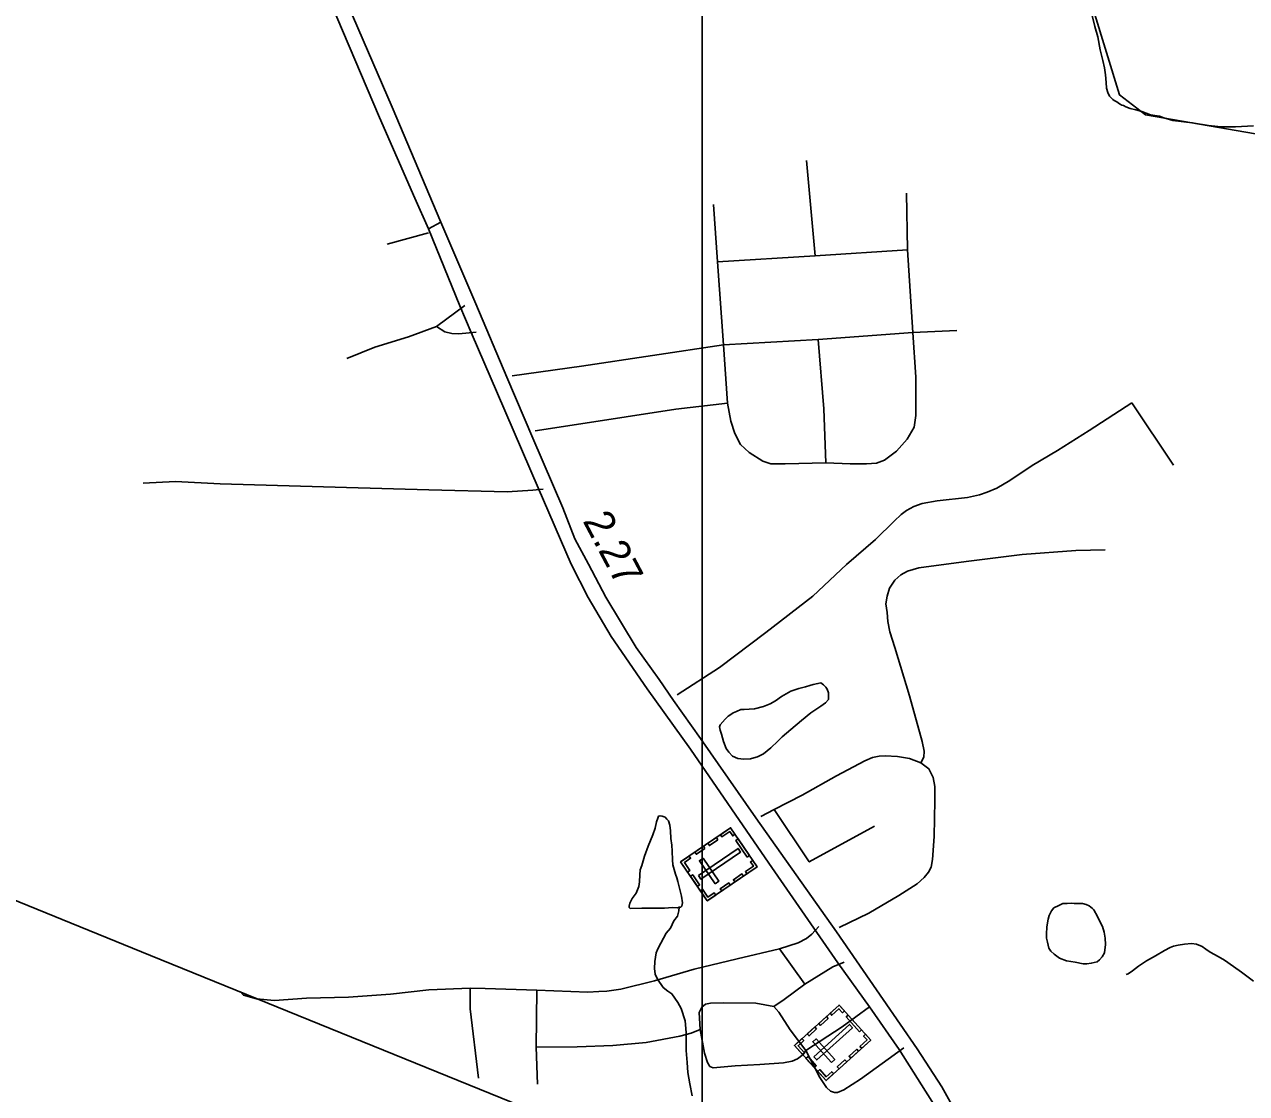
# Model space of a CAD drawing. Extents: x 2082433 to 2279600, y 546599 to 755198.
# Drawn here: x 2176250 to 2181403, y 663303 to 667810 of the extents above; entities that cross this region are included whole.
import ezdxf

# ---------------------------------------------------------------- set-up
doc = ezdxf.new("R2010")
doc.units = 0
for name, color, linetype in [('Exist Cultural Cemetery CELL', 7, 'Continuous'), ('Exist Hydrographic Creek Single Shore', 7, 'Continuous'), ('Exist Hydrographic Misc Water Feature', 7, 'Continuous'), ('Exist Road Non-System Type 51', 7, 'Continuous'), ('Exist Road Primary US Divided Attributed', 7, 'Continuous'), ('Exist Road Primary US Mileage Hundredths English Label', 7, 'Continuous'), ('Exist Utilities Electrical Transmission Line', 7, 'Continuous'), ('Map Preparation Inset Cut Line', 7, 'Continuous')]:
    doc.layers.add(name, color=color, linetype=linetype)

msp = doc.modelspace()

# ---------------------------------------------------------------- linework, layer by layer
at = {"layer": 'Exist Cultural Cemetery CELL'}
for points in [[(2179129.4, 664115.3), (2179017.2, 664279.7), (2179227.5, 664423.3), (2179339.7, 664258.9)], [(2179174.2, 664373.1), (2179138.4, 664348.7), (2179132, 664358.1), (2179167.8, 664382.5)], [(2179246.1, 664395.9), (2179236.7, 664389.4), (2179224.3, 664407.6), (2179190.9, 664384.8), (2179184.6, 664394), (2179227.5, 664423.3)], [(2179119.7, 664336), (2179084, 664311.6), (2179077.6, 664321), (2179113.3, 664345.4)], [(2179092.2, 664221.8), (2179102.7, 664206.4), (2179270.2, 664320.8), (2179259.6, 664336.2)], [(2179297.9, 664299.8), (2179250, 664369.9), (2179259.4, 664376.3), (2179307.3, 664306.3)], [(2179053, 664304.2), (2179059.4, 664294.8), (2179032.8, 664276.7), (2179055.6, 664243.2), (2179046.5, 664236.9), (2179017.2, 664279.8)], [(2179162.6, 664187.4), (2179178.1, 664197.9), (2179111.7, 664295.1), (2179096.2, 664284.6)], [(2179321, 664286.1), (2179311.6, 664279.7), (2179324, 664261.5), (2179290.6, 664238.7), (2179296.9, 664229.5), (2179339.7, 664258.8)], [(2179282, 664219.4), (2179246.2, 664195), (2179239.8, 664204.4), (2179275.6, 664228.8)], [(2179087.7, 664176.5), (2179058.5, 664219.3), (2179067.9, 664225.7), (2179097.1, 664182.9)], [(2179226.5, 664181.5), (2179190.7, 664157.1), (2179184.3, 664166.5), (2179220.1, 664190.9)], [(2179165.2, 664139.7), (2179158.8, 664149.1), (2179132.2, 664130.9), (2179109.4, 664164.4), (2179100.2, 664158.1), (2179129.4, 664115.3)], [(2179630.1, 663357.9), (2179496.6, 663505.6), (2179685.5, 663676.3), (2179819, 663528.6)], [(2179707.7, 663651.7), (2179699.2, 663644), (2179684.5, 663660.3), (2179654.5, 663633.2), (2179647, 663641.5), (2179685.5, 663676.3)], [(2179639.5, 663619.4), (2179607.4, 663590.4), (2179599.8, 663598.8), (2179631.9, 663627.9)], [(2179772, 663563.5), (2179715.1, 663626.5), (2179723.5, 663634.1), (2179780.4, 663571.2)], [(2179590.6, 663575.2), (2179558.5, 663546.2), (2179550.8, 663554.6), (2179583, 663583.7)], [(2179578.7, 663458.4), (2179591.3, 663444.5), (2179741.7, 663580.5), (2179729.2, 663594.4)], [(2179528.7, 663534.7), (2179536.3, 663526.3), (2179512.5, 663504.7), (2179539.7, 663474.6), (2179531.4, 663467.1), (2179496.6, 663505.6)], [(2179653.2, 663433.8), (2179667.1, 663446.3), (2179588.1, 663533.6), (2179574.3, 663521.1)], [(2179796.8, 663553.1), (2179788.3, 663545.4), (2179803, 663529.1), (2179773, 663502), (2179780.5, 663493.7), (2179819, 663528.5)], [(2179580.5, 663412.8), (2179545.7, 663451.3), (2179554.2, 663458.9), (2179588.9, 663420.5)], [(2179767.1, 663481.7), (2179735, 663452.6), (2179727.4, 663461.1), (2179759.5, 663490.1)], [(2179662.2, 663386.9), (2179654.6, 663395.3), (2179630.7, 663373.7), (2179603.6, 663403.8), (2179595.3, 663396.4), (2179630.1, 663357.9)], [(2179717.3, 663436.6), (2179685.1, 663407.6), (2179677.5, 663416), (2179709.6, 663445.1)]]:
    msp.add_lwpolyline(points, close=True, dxfattribs=at)
at = {"layer": 'Exist Hydrographic Creek Single Shore'}
msp.add_lwpolyline([(2181668.9, 667309.9), (2180976.8, 667429), (2180868, 667513.2), (2180757.8, 667869.7)], dxfattribs=at)
at = {"layer": 'Exist Hydrographic Misc Water Feature'}
for points in [[(2180751.9, 667847.5), (2180764.2, 667801.4), (2180776.5, 667757.3), (2180786.5, 667703.5), (2180796.8, 667657.7), (2180805, 667627.7), (2180808.9, 667597.5), (2180811.1, 667565.5), (2180813.2, 667541.7), (2180817.9, 667523.6), (2180825.9, 667507.7), (2180831.6, 667501.6), (2180839.6, 667493.9), (2180845.8, 667489.7), (2180855.8, 667484.2), (2180867.7, 667475.9), (2180877.8, 667470.3), (2180883.9, 667468.2), (2180894, 667462.2), (2180912, 667456.2), (2180936.2, 667450.5), (2180962.1, 667442.5), (2180997.9, 667428.6), (2181036.1, 667422.8), (2181054.3, 667416.8), (2181092.3, 667405.4), (2181174.5, 667395.9), (2181242.2, 667384), (2181296.1, 667378.3), (2181356, 667379), (2181432.4, 667383.2)], [(2179397.5, 664760.8), (2179366.1, 664734.7), (2179358.1, 664730.6), (2179341.9, 664722.6), (2179325.9, 664718.5), (2179312.2, 664714.5), (2179284.1, 664712.2), (2179257.9, 664715.7), (2179235.7, 664726), (2179219.7, 664741.8), (2179209.7, 664757.5), (2179197.6, 664787.7), (2179189.4, 664817.8), (2179183.6, 664835.7), (2179181.2, 664849.4), (2179183.4, 664857.6), (2179205.2, 664881.5), (2179217.1, 664893.5), (2179232.6, 664903.7), (2179238.8, 664907.6), (2179253.1, 664914), (2179271, 664921.9), (2179285.1, 664922.2), (2179306.7, 664924.2), (2179328.8, 664924.5), (2179366.5, 664934.6), (2179394.6, 664946.6), (2179416.6, 664958.7), (2179442.6, 664977), (2179482.4, 664999), (2179516.2, 665011.3), (2179544.1, 665017.7), (2179562, 665023.5), (2179575.9, 665027.9), (2179596.2, 665031.7), (2179608.1, 665034), (2179620.2, 665026), (2179630, 665016), (2179634.3, 665008.1), (2179640.1, 664992.2), (2179640.3, 664978), (2179640.5, 664964.2), (2179628.4, 664949.8), (2179608.7, 664936.1), (2179566.5, 664907.6), (2179526.7, 664875.5), (2179481.4, 664837.3), (2179445.7, 664807), (2179427.2, 664788.7), (2179397.5, 664760.8)], [(2179011.6, 664089.1), (2179018, 664088.9), (2179021.6, 664092.8), (2179025.1, 664106.9), (2179021.4, 664135), (2179013.2, 664163), (2179004.8, 664196.8), (2179000.7, 664212.8), (2178994.8, 664228.6), (2178984.7, 664266.7), (2178982.3, 664288.6), (2178982.1, 664324.7), (2178980.2, 664350.5), (2178976.1, 664378.3), (2178973.9, 664410.7), (2178971.8, 664434.5), (2178965.9, 664452.5), (2178959.1, 664460.4), (2178951.5, 664468.4), (2178947.6, 664470.3), (2178939.4, 664472.3), (2178929.6, 664474.2), (2178923.2, 664472.3), (2178921.4, 664464), (2178915.8, 664448.3), (2178909.7, 664422), (2178900, 664394.3), (2178880.2, 664346.2), (2178864.2, 664304), (2178852.9, 664263.9), (2178846.9, 664245.8), (2178844.9, 664225.8), (2178843.2, 664196), (2178841.2, 664176.1), (2178829.3, 664147.9), (2178813.3, 664125.9), (2178803.5, 664105.5), (2178799.4, 664093.5), (2178799.8, 664087.8), (2178803.7, 664083.6), (2178853.9, 664084.1), (2178949.7, 664084.7), (2178983.5, 664086.8), (2179003.6, 664086.6), (2179011.6, 664089.1)], [(2179011.6, 664089.1), (2179009.7, 664072.7), (2179004, 664050.9), (2178987.8, 664030.6), (2178973.9, 664000.6), (2178956.2, 663978.6), (2178944.3, 663958.5), (2178934.3, 663936.4), (2178920.6, 663912.6), (2178914.4, 663896.5), (2178911.1, 663878.3), (2178908.9, 663860.4), (2178907.2, 663830.2), (2178909.3, 663806.4), (2178919.3, 663784.6), (2178943.3, 663750.6), (2178963.6, 663734.9), (2178979.4, 663722.8), (2179005.9, 663687.2), (2179019.8, 663661.2), (2179036.2, 663609.2), (2179040.5, 663561.1), (2179041.1, 663485.1), (2179045.2, 663433.4), (2179047.5, 663391.3), (2179055.7, 663343.4), (2179066.1, 663293.6)], [(2180676.8, 664104.3), (2180664.7, 664106.1), (2180646.9, 664103.9), (2180628.6, 664103.9), (2180611.2, 664096), (2180590.9, 664085.7), (2180581.3, 664073.7), (2180571, 664053.8), (2180567.5, 664037.7), (2180561.4, 664005.8), (2180559.7, 663975.6), (2180559.7, 663957.7), (2180563.8, 663941.7), (2180570.2, 663915.6), (2180578.4, 663903.8), (2180592.1, 663890), (2180614.3, 663874.1), (2180644.2, 663862.2), (2180680.1, 663856.4), (2180713.9, 663850.5), (2180730.1, 663850.5), (2180748.4, 663852.6), (2180774, 663858.8), (2180783.9, 663867.1), (2180793.9, 663878.9), (2180803.8, 663896.9), (2180807.9, 663931.2), (2180807.6, 663958.8), (2180803.1, 663983), (2180795.3, 664006.9), (2180784.9, 664028.8), (2180775, 664048.9), (2180758.8, 664076.9), (2180753.1, 664082.7), (2180739, 664094.5), (2180726.7, 664100.4), (2180710.9, 664104.4), (2180676.8, 664104.3)], [(2180896.4, 663805.5), (2180904.4, 663807.5), (2180922.7, 663819.8), (2180948.1, 663839.8), (2180981.9, 663861.9), (2181019.7, 663884.2), (2181057.8, 663906.4), (2181081.6, 663918.7), (2181095.7, 663924.6), (2181115.4, 663928.9), (2181141.7, 663933.1), (2181171.8, 663935), (2181191.9, 663933.2), (2181215.7, 663923.5), (2181231.7, 663911.4), (2181250.1, 663899.6), (2181284, 663881.5), (2181309.8, 663865.9), (2181348.2, 663838.2), (2181382, 663814.4), (2181432.2, 663776.8)]]:
    msp.add_lwpolyline(points, dxfattribs=at)
at = {"layer": 'Exist Road Non-System Type 51'}
for p, q in [((2179584.4, 666834.1), (2179548.3, 667236.9)), ((2179974, 666859.4), (2179969.2, 667098.2)), ((2179173.2, 666808.7), (2179155.1, 667051.1)), ((2177954.3, 666947.9), (2178006.1, 666976.5)), ((2179584.4, 666834.1), (2179974, 666859.4)), ((2179995.7, 666512.1), (2179974, 666859.4)), ((2179173.2, 666808.7), (2179584.4, 666834.1)), ((2179197.3, 666459), (2179173.2, 666808.7)), ((2178106.5, 666626), (2177987.7, 666536.2)), ((2179596.5, 666481.9), (2179995.7, 666512.1)), ((2179995.7, 666512.1), (2180181.4, 666519.3)), ((2179197.3, 666459), (2179596.5, 666481.9)), ((2179197.3, 666459), (2179215.4, 666214.2)), ((2180919.5, 666215.4), (2181095.6, 665952.5)), ((2179541, 663763.6), (2179434.3, 663912.5)), ((2178408.6, 663498.3), (2178411, 663738.2)), ((2178408.6, 663498.3), (2178413.4, 663342.7))]:
    msp.add_line(p, q, dxfattribs=at)
for points in [[(2177953.9, 666931.8), (2177779.1, 666883.5)], [(2177987.7, 666536.2), (2177869.5, 666492.8), (2177728.4, 666449.4), (2177609.6, 666401.7)], [(2177987.7, 666536.2), (2178022.7, 666514.5), (2178052.8, 666507.2), (2178081.8, 666506), (2178154.7, 666512.7)], [(2179629.1, 665962.1), (2179731.6, 665958.5), (2179801.5, 665958.5), (2179842.5, 665960.9), (2179876.3, 665973), (2179926.9, 666011.6), (2179972.8, 666062.2), (2180001.7, 666112.9), (2180009, 666161.1), (2180009, 666322.7), (2179995.7, 666512.1)], [(2178307.3, 666328.7), (2178599.1, 666369.8), (2179197.3, 666459)], [(2179629.1, 665962.1), (2179620.6, 666190.1), (2179596.5, 666481.9)], [(2178403.8, 666097.2), (2178577.4, 666123.7), (2178997.1, 666188.9), (2179215.4, 666214.2)], [(2179003.1, 664984.1), (2179180.4, 665098.6), (2179377, 665247), (2179574.2, 665399.5), (2179715.9, 665532.8), (2179838.3, 665639.5), (2179917.9, 665715.5), (2179946.8, 665744.4), (2179969.8, 665761.3), (2179999.9, 665778.2), (2180036.1, 665790.3), (2180099.4, 665801.7), (2180226, 665816.2), (2180277.9, 665827.1), (2180309.3, 665837.9), (2180350.3, 665854.8), (2180404.5, 665887.4), (2180499.2, 665950.7), (2180606.5, 666013.4), (2180739.2, 666097.8), (2180919.5, 666215.4)], [(2179215.4, 666214.2), (2179228.7, 666138.2), (2179245.6, 666085.1), (2179269.7, 666039.3), (2179305.9, 666005.5), (2179363.7, 665969.4), (2179397.5, 665957.3), (2179457.8, 665957.3), (2179629.1, 665962.1)], [(2178437.5, 665851.2), (2178394.1, 665846.3), (2178285.6, 665839.1), (2177955.1, 665848.8), (2177607.8, 665858.4), (2177076, 665874.1), (2176887.8, 665883.7), (2176750.3, 665876.5)], [(2180029.5, 664696.7), (2180042.1, 664720.5), (2180044.5, 664745.9), (2180034.9, 664786.9), (2179981.8, 664979.8), (2179919.7, 665183), (2179898.6, 665250), (2179891.4, 665293.4), (2179887.8, 665330.8), (2179882.9, 665368.2), (2179887.8, 665399.5), (2179898, 665433.9), (2179920.9, 665467.7), (2179946.2, 665489.4), (2179974, 665505), (2180021, 665519.5), (2180220.6, 665546.7), (2180457.6, 665576.2), (2180683.7, 665592.5), (2180806.7, 665594.9)], [(2180029.5, 664696.7), (2179982.4, 664715.1), (2179931.8, 664723.6), (2179879.9, 664727.2), (2179854.6, 664724.8), (2179825.6, 664719.9), (2179793.1, 664705.5), (2179673.7, 664642.8), (2179529.6, 664561.3), (2179411, 664500)], [(2179685.7, 664002.4), (2179810, 664063.9), (2179937.8, 664137.4), (2180014.4, 664187.5), (2180044.5, 664214), (2180062.6, 664235.7), (2180073.5, 664257.4), (2180079.5, 664290), (2180085.5, 664386.5), (2180088.6, 664539), (2180088.6, 664596.9), (2180081.9, 664634.9), (2180063.8, 664672.3), (2180029.5, 664696.7)], [(2179411, 664500), (2179354.7, 664470.9)], [(2179411, 664500), (2179559.1, 664279.7), (2179834.1, 664430.5)], [(2179600.1, 664007.2), (2179570.6, 663975.2), (2179547.7, 663957.1), (2179512.7, 663939), (2179434.3, 663912.5)], [(2179434.3, 663912.5), (2179255.8, 663871.5), (2179073.7, 663826.9), (2178907.3, 663778.7), (2178764.4, 663743.1), (2178735.4, 663738.2), (2178705.3, 663734.6), (2178672.7, 663733.4), (2178625.7, 663731), (2178411, 663738.2)], [(2179541, 663763.6), (2179658.6, 663837.7), (2179706.2, 663857.6)], [(2179409.6, 663669.5), (2179454.2, 663699.7), (2179541, 663763.6)], [(2178129.4, 663747.3), (2177955.7, 663740.1), (2177794.1, 663722), (2177616.8, 663709.9), (2177440.2, 663704.5), (2177305.1, 663694.8), (2177229.1, 663702.1), (2177173.6, 663717.7), (2177159.2, 663733.4)], [(2178411, 663738.2), (2178193.3, 663746.1), (2178129.4, 663747.3)], [(2178129.4, 663747.3), (2178129.4, 663660.5), (2178165, 663368)], [(2179409.6, 663669.5), (2179333.6, 663684), (2179198.5, 663685.2), (2179143, 663684), (2179122.5, 663680.4), (2179106.9, 663667.1), (2179094.8, 663645.4), (2179099.6, 663573)], [(2179544.6, 663485), (2179479.5, 663571.8), (2179431.3, 663646.6), (2179409.6, 663669.5)], [(2179813.8, 663668.3), (2179698.4, 663584.5), (2179544.6, 663485)], [(2179099.6, 663573), (2179061, 663557.3), (2179014, 663545.3), (2178871.7, 663518.8), (2178731.2, 663506.1), (2178580.4, 663500.1), (2178408.6, 663498.3)], [(2179544.6, 663485), (2179533.8, 663468.1), (2179509.7, 663448.8), (2179488, 663439.2), (2179450.6, 663431.9), (2179350.5, 663425.9), (2179246.8, 663419.9), (2179153.9, 663411.4), (2179140.6, 663417.5), (2179129.8, 663434.3), (2179117.7, 663472.9), (2179099.6, 663573)], [(2179544.6, 663485), (2179603.7, 663370.4), (2179632.7, 663328.2), (2179648.4, 663312.5), (2179665.2, 663307.7), (2179678.5, 663307.7), (2179705, 663318.6), (2179775, 663363.2), (2179958.3, 663495.8)]]:
    msp.add_lwpolyline(points, dxfattribs=at)
at = {"layer": 'Exist Road Primary US Divided Attributed'}
for points in [[(2177439.3, 668143.2), (2177747.2, 667417.2), (2177895.9, 667077.9), (2177954.3, 666947.9), (2178085.9, 666624), (2178134.4, 666511.6), (2178245.1, 666253.9), (2178416.4, 665857.3), (2178555.8, 665534.5), (2178627.4, 665394.6), (2178723.8, 665229.3), (2178876.3, 665009), (2179058.1, 664754.5), (2179389.7, 664274.2), (2179679.4, 663854.5), (2179813.8, 663668.3), (2179938.9, 663488.7), (2180093.7, 663244.2)], [(2180231.4, 663128.5), (2180117.9, 663331.2), (2180014.9, 663491), (2179871.1, 663699.2), (2179673.9, 663984.5), (2179334.6, 664464.8), (2179101.1, 664799.7), (2178987.6, 664960.5), (2178927, 665048.7), (2178829.5, 665184.2), (2178701.7, 665395.7), (2178628.5, 665534.5), (2178571.2, 665641.4), (2178520, 665772.4), (2178393.3, 666066.6), (2178284.8, 666323.3), (2178153.1, 666632.8), (2178006.1, 666976.5), (2177801.1, 667461.3), (2177534, 668079.3)]]:
    msp.add_lwpolyline(points, dxfattribs=at)
at = {"layer": 'Exist Utilities Electrical Transmission Line'}
msp.add_lwpolyline([(2183815, 660051.2), (2183516.1, 660583.4), (2183287.7, 661030), (2183120.4, 661279), (2182853.5, 661451.4), (2178791.9, 663068.1), (2176781.8, 663884.5), (2175707.9, 664322.3), (2174120.8, 664961.1), (2171618.9, 665810.7), (2169556.8, 666318.8), (2168607.7, 666563.5), (2167392.5, 666876.6), (2166671.5, 667076.4), (2163973.8, 667906.8), (2161238.1, 668731.2), (2159880.3, 669133.4), (2158035.8, 669694.9)], dxfattribs=at)
at = {"layer": 'Map Preparation Inset Cut Line'}
for points in [[(2115667.4, 674476.7), (2179108.5, 674476.7), (2179108.5, 645771.4), (2163899.7, 645768.1), (2163899.7, 630228.2), (2103425.3, 630228.2), (2103425.3, 662094.1)], [(2179108.5, 674476.7), (2254791.7, 674476.7), (2254791.7, 645771.4), (2239582.9, 645768.1), (2239582.9, 630228.2), (2179108.5, 630228.2)]]:
    msp.add_lwpolyline(points, close=True, dxfattribs=at)

# ---------------------------------------------------------------- texts
at = {"layer": 'Exist Road Primary US Mileage Hundredths English Label'}
msp.add_text('2.27', height=125, rotation=297.8241, dxfattribs=at).set_placement((2178602.5, 665717.7))

doc.saveas('drawing.dxf')
